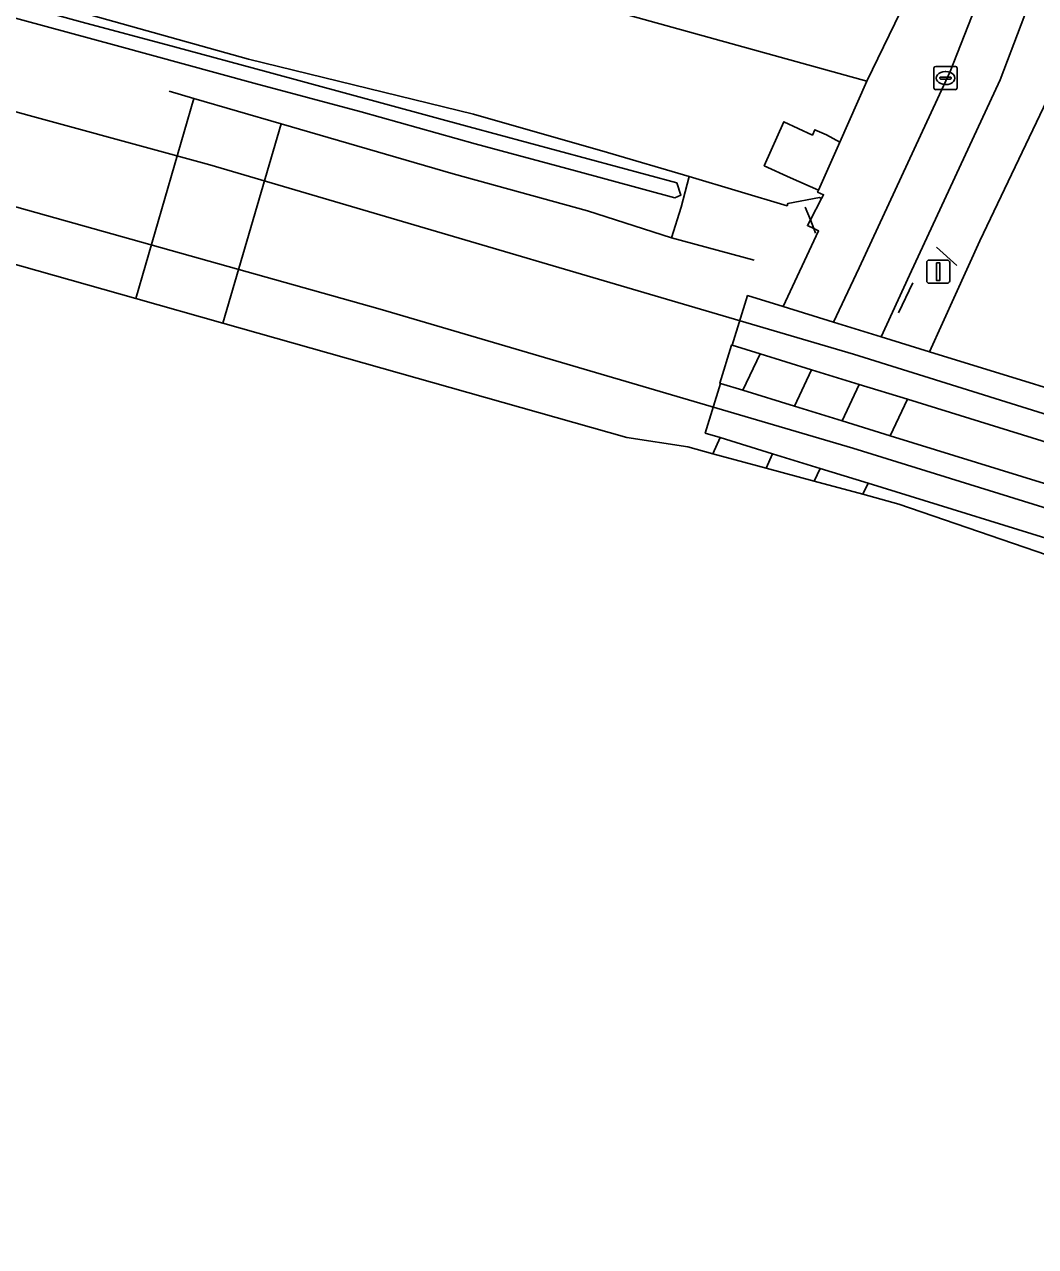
# Model space of a CAD drawing. Extents: x 162989 to 165008, y 383432 to 384338.
# Drawn here: x 163703.1 to 163746.7, y 383839.9 to 383892.6 of the extents above; entities that cross this region are included whole.
import ezdxf

# ---------------------------------------------------------------- set-up
doc = ezdxf.new("R2010")
doc.units = 0
for name, color, linetype in [('IMGEO_Berm_gesloten', 7, 'Continuous'), ('IMGEO_Berm_halfverhard', 7, 'Continuous'), ('IMGEO_Fietspad_gesloten', 7, 'Continuous'), ('IMGEO_Fietspad_open', 7, 'Continuous'), ('IMGEO_Geluidsscherm', 7, 'Continuous'), ('IMGEO_Groenvoorziening', 7, 'Continuous'), ('IMGEO_Hek', 7, 'Continuous'), ('IMGEO_Overweg_gesloten', 7, 'Continuous'), ('IMGEO_Rijbaan_lokaal_gesloten', 7, 'Continuous'), ('IMGEO_Rioolput', 7, 'Continuous'), ('IMGEO_Spoor', 7, 'Continuous'), ('IMGEO_Spoorbaan_gesloten', 7, 'Continuous'), ('IMGEO_Spoorbaan_halfverhard', 7, 'Continuous'), ('IMGEO_Terreindeel_gesloten', 7, 'Continuous'), ('IMGEO_Verkeerseiland_open', 7, 'Continuous'), ('IMGEO_Verkeersregelinstallatiepaal', 7, 'Continuous'), ('IMGEO_Voetpad_gesloten', 7, 'Continuous'), ('IMGEO_Voetpad_open', 7, 'Continuous')]:
    doc.layers.add(name, color=color, linetype=linetype)

msp = doc.modelspace()

# ---------------------------------------------------------------- linework, layer by layer
at = {"layer": 'IMGEO_Berm_gesloten'}
for points in [[(163733.59, 383878.809), (163733.082, 383877.163), (163733.121, 383877.151), (163734.08, 383876.855), (163734.834, 383878.425), (163733.625, 383878.799)], [(163739.092, 383877.111), (163738.361, 383875.533), (163740.438, 383874.892), (163741.174, 383876.468)]]:
    msp.add_lwpolyline(points, close=True, dxfattribs=at)
at = {"layer": 'IMGEO_Berm_halfverhard'}
msp.add_lwpolyline([(163738.261, 383887.564), (163737.684, 383887.875), (163737.185, 383888.097), (163737.081, 383887.864), (163735.85, 383888.444), (163735.004, 383886.541), (163736.137, 383886.029), (163737.339, 383885.494)], close=True, dxfattribs=at)
at = {"layer": 'IMGEO_Fietspad_gesloten'}
msp.add_lwpolyline([(163736.31, 383876.167), (163738.361, 383875.533), (163739.092, 383877.111), (163737.039, 383877.745)], close=True, dxfattribs=at)
at = {"layer": 'IMGEO_Fietspad_open'}
msp.add_lwpolyline([(163761.575, 383929.772), (163757.761, 383923.938), (163746.288, 383898.935), (163743.019, 383890.611), (163739.098, 383882.137), (163737.986, 383879.797), (163740.042, 383879.162), (163741.274, 383881.816), (163745.172, 383890.243), (163746.984, 383895.04), (163750, 383901.91), (163759.71, 383922.838)], dxfattribs=at)
msp.add_lwpolyline([(163735.085, 383873.499), (163737.162, 383872.937), (163737.412, 383873.482), (163735.363, 383874.115)], close=True, dxfattribs=at)
at = {"layer": 'IMGEO_Geluidsscherm'}
for points in [[(163670.387, 383902.701), (163679.08, 383900.453), (163684.837, 383898.91), (163694.457, 383896.281), (163712.761, 383891.135), (163722.461, 383888.771), (163728.245, 383887.121)], [(163728.245, 383887.121), (163731.769, 383886.074), (163735.991, 383884.821)]]:
    msp.add_lwpolyline(points, dxfattribs=at)
at = {"layer": 'IMGEO_Groenvoorziening'}
msp.add_lwpolyline([(163694.457, 383896.281), (163712.761, 383891.135), (163722.461, 383888.771), (163728.245, 383887.121), (163731.769, 383886.074), (163735.991, 383884.821), (163736.018, 383884.91), (163737.393, 383885.18), (163737.478, 383885.135), (163737.56, 383885.293), (163737.301, 383885.408), (163737.339, 383885.494), (163736.137, 383886.029), (163735.004, 383886.541), (163735.85, 383888.444), (163737.081, 383887.864), (163737.185, 383888.097), (163737.684, 383887.875), (163738.261, 383887.564), (163739.432, 383890.196), (163709.945, 383898.379), (163709.101, 383895.596), (163703.813, 383897.179), (163680.457, 383903.531)], dxfattribs=at)
msp.add_lwpolyline([(163728.178, 383903.212), (163717.041, 383901.013), (163703.813, 383897.179), (163709.101, 383895.596), (163709.945, 383898.379), (163739.432, 383890.196), (163743.749, 383899.125)], close=True, dxfattribs=at)
at = {"layer": 'IMGEO_Hek'}
for points in [[(163734.569, 383882.467), (163731.008, 383883.43), (163727.376, 383884.596), (163721.587, 383886.19), (163714.179, 383888.351), (163710.406, 383889.448), (163709.349, 383889.756)], [(163731.769, 383886.074), (163731.416, 383884.753), (163731.008, 383883.43)], [(163736.773, 383884.758), (163736.993, 383884.205), (163737.142, 383883.829), (163737.22, 383883.633)], [(163743.304, 383882.234), (163742.438, 383883.032)], [(163740.791, 383880.2), (163741.404, 383881.485)]]:
    msp.add_lwpolyline(points, dxfattribs=at)
at = {"layer": 'IMGEO_Overweg_gesloten'}
for points in [[(163759.426, 383870.833), (163760.087, 383872.973), (163757.903, 383873.647), (163755.541, 383874.377), (163753.427, 383875.029), (163751.373, 383875.663), (163742.13, 383878.517), (163740.042, 383879.162), (163737.986, 383879.797), (163735.814, 383880.467), (163734.286, 383880.939), (163733.625, 383878.799), (163734.834, 383878.425), (163737.039, 383877.745), (163739.092, 383877.111), (163741.174, 383876.468), (163750.502, 383873.588), (163752.576, 383872.948), (163754.688, 383872.296), (163756.948, 383871.598)], [(163756.212, 383870.021), (163754.031, 383870.694), (163751.92, 383871.346), (163749.833, 383871.991), (163740.438, 383874.892), (163738.361, 383875.533), (163736.31, 383876.167), (163734.08, 383876.855), (163733.121, 383877.151), (163732.46, 383875.011), (163733.101, 383874.813), (163735.363, 383874.115), (163737.412, 383873.482), (163739.482, 383872.843), (163748.962, 383869.915), (163751.069, 383869.265), (163753.178, 383868.614), (163755.257, 383867.972), (163758.279, 383867.039), (163758.94, 383869.179)]]:
    msp.add_lwpolyline(points, close=True, dxfattribs=at)
at = {"layer": 'IMGEO_Rijbaan_lokaal_gesloten'}
for points in [[(163780.95, 383962.264), (163773.933, 383946.885), (163772.352, 383943.463), (163763.905, 383925.176), (163750, 383895.276), (163749.333, 383893.853), (163744.305, 383883.31), (163743.247, 383880.983), (163742.13, 383878.517), (163751.373, 383875.663), (163753.245, 383880.199), (163758.54, 383893.202), (163766.204, 383912.135), (163770.272, 383921.927), (163776.508, 383936.015), (163786.656, 383957.76), (163789.902, 383964.696)], [(163748.682, 383869.238), (163748.962, 383869.915), (163739.482, 383872.843), (163739.261, 383872.368), (163740.809, 383871.949), (163748.682, 383869.238)]]:
    msp.add_lwpolyline(points, dxfattribs=at)
msp.add_lwpolyline([(163750.502, 383873.588), (163741.174, 383876.468), (163740.438, 383874.892), (163749.833, 383871.991)], close=True, dxfattribs=at)
at = {"layer": 'IMGEO_Rioolput'}
for p, q in [((163742.322, 383889.9), (163742.322, 383890.752)), ((163742.397, 383890.826), (163743.249, 383890.826)), ((163742.81, 383890.606), (163742.835, 383890.606)), ((163743.323, 383890.752), (163743.323, 383889.9)), ((163742.581, 383890.32), (163742.581, 383890.332)), ((163743.019, 383890.283), (163742.621, 383890.283)), ((163742.624, 383890.369), (163743.022, 383890.369)), ((163742.833, 383890.046), (163742.808, 383890.046)), ((163743.065, 383890.332), (163743.065, 383890.32)), ((163743.249, 383889.826), (163742.397, 383889.826))]:
    msp.add_line(p, q, dxfattribs=at)
for points in [[(163742.322, 383889.9), (163742.322, 383890.752)], [(163742.397, 383890.826), (163743.249, 383890.826)], [(163743.323, 383890.752), (163743.323, 383889.9)], [(163743.249, 383889.826), (163742.397, 383889.826)]]:
    msp.add_lwpolyline(points, dxfattribs=at)
for centre, radius, start, end in [((163742.399, 383890.75), 0.0765, 91.552, 178.448), ((163742.399, 383890.75), 0.0765, 91.552, 178.448), ((163743.247, 383890.75), 0.0765, 1.552, 88.448), ((163743.247, 383890.75), 0.0765, 1.552, 88.448), ((163742.621, 383890.329), 0.0403, 85.8775, 175.7526), ((163742.618, 383890.319), 0.0366, 178.938, 274.7102), ((163743.022, 383890.326), 0.043, 264.8664, 352.4533), ((163743.026, 383890.331), 0.0386, 1.7309, 96.639), ((163742.399, 383889.902), 0.0765, 181.552, 268.448), ((163742.399, 383889.902), 0.0765, 181.552, 268.448), ((163743.247, 383889.902), 0.0765, 271.552, 358.448), ((163743.247, 383889.902), 0.0765, 271.552, 358.448)]:
    msp.add_arc(centre, radius, start, end, dxfattribs=at)
for centre, major_axis, ratio, start_param, end_param in [((163742.809, 383890.326), (-0.387, 0.002), 0.722429, 4.712389, 7.853982), ((163742.834, 383890.326), (-0.39, 0.002), 0.717154, 1.570796, 4.712389)]:
    msp.add_ellipse(centre, major_axis=major_axis, ratio=ratio, start_param=start_param, end_param=end_param, dxfattribs=at)
at = {"layer": 'IMGEO_Spoor'}
for points in [[(163666.504, 383898.782), (163711.098, 383886.583), (163738.85, 383878.416), (163767.191, 383869.544), (163783.087, 383864.395), (163809.961, 383855.143), (163826.892, 383849.133), (163844.814, 383842.61), (163875.401, 383830.856)], [(163680.538, 383891), (163718.441, 383880.353), (163738.829, 383874.363), (163758.351, 383868.284), (163784.552, 383859.656), (163812.02, 383850.197), (163835.796, 383841.636), (163859.382, 383832.867)]]:
    msp.add_lwpolyline(points, dxfattribs=at)
at = {"layer": 'IMGEO_Spoorbaan_gesloten'}
msp.add_lwpolyline([(163711.663, 383879.751), (163714.179, 383888.351), (163710.406, 383889.448), (163707.904, 383880.814)], close=True, dxfattribs=at)
at = {"layer": 'IMGEO_Spoorbaan_halfverhard'}
msp.add_lwpolyline([(163669.605, 383902.592), (163669.844, 383902.563), (163671.46, 383902.098), (163692.705, 383896.279), (163705.585, 383892.744), (163709.577, 383891.674), (163713.611, 383890.587), (163722.28, 383888.223), (163731.228, 383885.804), (163731.414, 383885.272), (163731.152, 383885.162), (163726.864, 383886.32), (163722.542, 383887.496), (163717.62, 383888.866), (163712.994, 383890.109), (163707.057, 383891.725), (163702.008, 383893.095), (163692.802, 383895.623), (163686.729, 383897.26), (163678.145, 383899.607), (163670.639, 383901.671), (163668.927, 383902.157), (163669.06, 383902.482)], close=True, dxfattribs=at)
msp.add_lwpolyline([(163678.965, 383889), (163707.904, 383880.814), (163710.406, 383889.448), (163714.179, 383888.351), (163711.663, 383879.751), (163729.074, 383874.826), (163731.713, 383874.412), (163732.793, 383874.12), (163733.101, 383874.813), (163732.46, 383875.011), (163733.121, 383877.151), (163733.082, 383877.163), (163733.59, 383878.809), (163733.625, 383878.799), (163734.286, 383880.939), (163735.814, 383880.467), (163737.344, 383883.734), (163737.142, 383883.829), (163736.865, 383883.959), (163736.993, 383884.205), (163737.478, 383885.135), (163737.393, 383885.18), (163736.018, 383884.91), (163735.991, 383884.821), (163731.769, 383886.074), (163728.245, 383887.121), (163722.461, 383888.771), (163712.761, 383891.135), (163694.457, 383896.281)], dxfattribs=at)
at = {"layer": 'IMGEO_Terreindeel_gesloten'}
msp.add_lwpolyline([(163669.605, 383902.592), (163669.06, 383902.482), (163668.927, 383902.157), (163670.639, 383901.671), (163678.145, 383899.607), (163686.729, 383897.26), (163692.802, 383895.623), (163702.008, 383893.095), (163707.057, 383891.725), (163712.994, 383890.109), (163717.62, 383888.866), (163722.542, 383887.496), (163726.864, 383886.32), (163731.152, 383885.162), (163731.414, 383885.272), (163731.228, 383885.804), (163722.28, 383888.223), (163713.611, 383890.587), (163709.577, 383891.674), (163705.585, 383892.744), (163692.705, 383896.279), (163671.46, 383902.098), (163669.844, 383902.563)], close=True, dxfattribs=at)
at = {"layer": 'IMGEO_Verkeerseiland_open'}
for points in [[(163759.71, 383922.838), (163750, 383901.91), (163746.984, 383895.04), (163745.172, 383890.243), (163741.274, 383881.816), (163740.042, 383879.162), (163742.13, 383878.517), (163743.247, 383880.983), (163744.305, 383883.31), (163749.333, 383893.853)], [(163737.162, 383872.937), (163739.261, 383872.368), (163739.482, 383872.843), (163737.412, 383873.482), (163737.162, 383872.937)]]:
    msp.add_lwpolyline(points, dxfattribs=at)
at = {"layer": 'IMGEO_Verkeersregelinstallatiepaal'}
for p, q in [((163742.01, 383881.573), (163742.01, 383882.373)), ((163742.01, 383882.373), (163742.01, 383881.573)), ((163742.11, 383882.473), (163742.9, 383882.473)), ((163742.9, 383882.473), (163742.11, 383882.473)), ((163743, 383882.373), (163743, 383881.573)), ((163743, 383881.573), (163743, 383882.373)), ((163742.9, 383881.473), (163742.11, 383881.473)), ((163742.11, 383881.473), (163742.9, 383881.473))]:
    msp.add_line(p, q, dxfattribs=at)
msp.add_lwpolyline([(163742.43, 383882.348), (163742.58, 383882.348), (163742.58, 383881.598), (163742.43, 383881.598), (163742.43, 383882.348)], dxfattribs=at)
for centre, start, end in [((163742.11, 383882.373), 90, 180), ((163742.11, 383882.373), 90, 180), ((163742.9, 383882.373), 0, 90), ((163742.9, 383882.373), 360, 90), ((163742.11, 383881.573), 180, 270), ((163742.11, 383881.573), 180, 270), ((163742.9, 383881.573), 270, 0), ((163742.9, 383881.573), 270, 0)]:
    msp.add_arc(centre, 0.1, start, end, dxfattribs=at)
at = {"layer": 'IMGEO_Voetpad_gesloten'}
msp.add_lwpolyline([(163736.31, 383876.167), (163737.039, 383877.745), (163734.834, 383878.425), (163734.08, 383876.855)], close=True, dxfattribs=at)
at = {"layer": 'IMGEO_Voetpad_open'}
for points in [[(163743.749, 383899.125), (163739.432, 383890.196), (163738.261, 383887.564), (163737.339, 383885.494), (163737.301, 383885.408), (163737.56, 383885.293), (163737.478, 383885.135), (163736.993, 383884.205), (163736.865, 383883.959), (163737.142, 383883.829), (163737.344, 383883.734), (163735.814, 383880.467), (163737.986, 383879.797), (163739.098, 383882.137), (163743.019, 383890.611), (163746.288, 383898.935)], [(163732.793, 383874.12), (163735.085, 383873.499), (163735.363, 383874.115), (163733.101, 383874.813), (163732.793, 383874.12)]]:
    msp.add_lwpolyline(points, dxfattribs=at)

doc.saveas('drawing.dxf')
